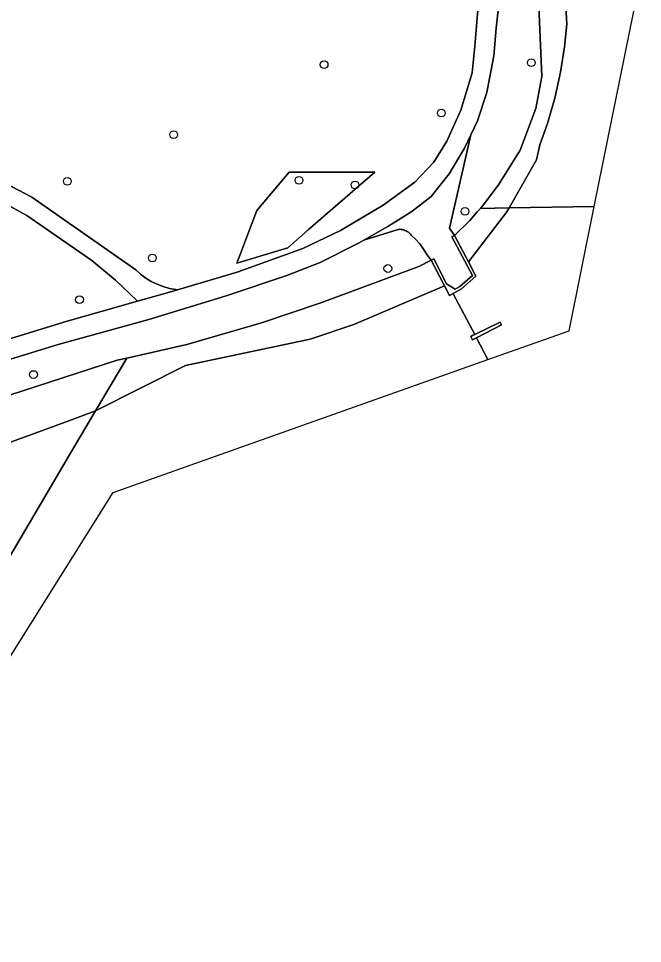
# Model space of a CAD drawing. Extents: x 158031 to 159244, y 380104 to 381214.
# Drawn here: x 159165 to 159243.5, y 380371.4 to 380487.8 of the extents above; entities that cross this region are included whole.
import ezdxf

# ---------------------------------------------------------------- set-up
doc = ezdxf.new("R2010")
doc.units = 0
for name, color, linetype in [('IMGEO_Boom', 7, 'Continuous'), ('IMGEO_Fietspad_gesloten', 7, 'Continuous'), ('IMGEO_Groenvoorziening', 7, 'Continuous'), ('IMGEO_Kademuur', 7, 'Continuous'), ('IMGEO_Oever', 7, 'Continuous'), ('IMGEO_Stuw', 7, 'Continuous'), ('IMGEO_Voetpad_halfverhard', 7, 'Continuous'), ('IMGEO_Waterloop', 7, 'Continuous')]:
    doc.layers.add(name, color=color, linetype=linetype)

msp = doc.modelspace()

# ---------------------------------------------------------------- linework, layer by layer
at = {"layer": 'IMGEO_Boom'}
for centre in [(159203.44, 380482.04), (159229.52, 380482.29), (159218.19, 380475.95), (159184.5, 380473.23), (159171.11, 380467.36), (159200.28, 380467.48), (159207.34, 380466.9), (159221.17, 380463.59), (159181.81, 380457.7), (159211.47, 380456.39), (159172.65, 380452.47), (159166.86, 380443.04)]:
    msp.add_circle(centre, 0.489, dxfattribs=at)
at = {"layer": 'IMGEO_Fietspad_gesloten'}
for points in [[(159156.81, 380442.78), (159169.96, 380446.82), (159181.38, 380449.96), (159191.13, 380452.93), (159198.73, 380455.5), (159202.93, 380457.16), (159207.75, 380459.59), (159208.43, 380459.97), (159211.45, 380461.66), (159214.5, 380463.55), (159216.93, 380465.43), (159219.2, 380468.3), (159221.12, 380471.52), (159221.93, 380473.22), (159222.74, 380474.95), (159223.91, 380478.55), (159224.81, 380483.17), (159225.11, 380486.62), (159225.52, 380490.42)], [(159222.85, 380489.38), (159222.4, 380484.37), (159222.07, 380481), (159220.67, 380476.33), (159218.87, 380472.42), (159217.27, 380469.78), (159214.87, 380467.24), (159210.89, 380464.35), (159205.51, 380461.19), (159200.75, 380458.91), (159192.48, 380455.94), (159184.97, 380453.71), (159183.98, 380453.42), (159179.95, 380452.28), (159171.08, 380449.75), (159163.57, 380447.45)]]:
    msp.add_lwpolyline(points, dxfattribs=at)
at = {"layer": 'IMGEO_Groenvoorziening'}
for points in [[(159230.15, 380495.66), (159228.42, 380494.95), (159227.24, 380493.83), (159226.43, 380492.48), (159225.52, 380490.42), (159225.11, 380486.62), (159224.81, 380483.17), (159223.91, 380478.55), (159222.74, 380474.95), (159221.93, 380473.22), (159219.21, 380461.48), (159219.85, 380460.55), (159221.79, 380462.43), (159222.73, 380463.5), (159223.12, 380463.95), (159223.46, 380464.34), (159225.4, 380466.93), (159228.11, 380471.26), (159230.11, 380476.52), (159230.86, 380480.54), (159230.23, 380495.39)], [(159221.93, 380473.22), (159221.12, 380471.52), (159219.2, 380468.3), (159216.93, 380465.43), (159214.5, 380463.55), (159211.45, 380461.66), (159208.43, 380459.97), (159212.76, 380461.31), (159212.81, 380461.31), (159212.97, 380461.32), (159213.14, 380461.31), (159213.3, 380461.28), (159213.46, 380461.24), (159213.62, 380461.19), (159213.77, 380461.12), (159213.91, 380461.04), (159214.05, 380460.95), (159214.18, 380460.84), (159214.3, 380460.73), (159214.4, 380460.6), (159214.93, 380460.1), (159215.48, 380459.48), (159215.97, 380458.82), (159216.4, 380458.12), (159216.93, 380457.45), (159217.24, 380457.61), (159218.86, 380454.46), (159219.96, 380453.79), (159220.54, 380454.11), (159222.11, 380455.5), (159219.54, 380460.39), (159219.85, 380460.55), (159219.21, 380461.48)], [(159192.46, 380457.04), (159198.86, 380459.01), (159201.45, 380461.25), (159209.84, 380468.5), (159199.06, 380468.5), (159194.99, 380463.68), (159192.88, 380458.15)], [(159192.88, 380458.15), (159194.99, 380463.68), (159199.06, 380468.5), (159209.84, 380468.5), (159201.45, 380461.25), (159198.86, 380459.01), (159192.46, 380457.04)]]:
    msp.add_lwpolyline(points, close=True, dxfattribs=at)
for points in [[(159163.28, 380467.12), (159166.64, 380465.35), (159179.72, 380456.21), (159180.33, 380455.67), (159180.99, 380455.19), (159181.69, 380454.76), (159182.42, 380454.4), (159183.19, 380454.11), (159183.97, 380453.89), (159184.78, 380453.73), (159184.97, 380453.71), (159192.48, 380455.94), (159200.75, 380458.91), (159205.51, 380461.19), (159210.89, 380464.35), (159214.87, 380467.24), (159217.27, 380469.78), (159218.87, 380472.42), (159220.67, 380476.33), (159222.07, 380481), (159222.4, 380484.37), (159222.85, 380489.38)], [(159163.57, 380447.45), (159171.08, 380449.75), (159179.95, 380452.28), (159178.89, 380453.29), (159177.18, 380454.92), (159174.22, 380457.4), (159166.04, 380463.04), (159163.11, 380464.65)], [(159136.68, 380431.63), (159177.37, 380444.85), (159178.59, 380445.12), (159186.14, 380446.84), (159195.58, 380449.54), (159203.04, 380452.05), (159215.38, 380456.66), (159216.93, 380457.45), (159216.4, 380458.12), (159215.97, 380458.82), (159215.48, 380459.48), (159214.93, 380460.1), (159214.4, 380460.6), (159214.3, 380460.73), (159214.18, 380460.84), (159214.05, 380460.95), (159213.91, 380461.04), (159213.77, 380461.12), (159213.62, 380461.19), (159213.46, 380461.24), (159213.3, 380461.28), (159213.14, 380461.31), (159212.97, 380461.32), (159212.81, 380461.31), (159212.76, 380461.31), (159208.43, 380459.97), (159207.75, 380459.59), (159202.93, 380457.16), (159198.73, 380455.5), (159191.13, 380452.93), (159181.38, 380449.96), (159169.96, 380446.82), (159156.81, 380442.78)]]:
    msp.add_lwpolyline(points, dxfattribs=at)
at = {"layer": 'IMGEO_Kademuur'}
for points in [[(159221.6, 380457.21), (159219.85, 380460.55), (159219.54, 380460.39), (159222.11, 380455.5), (159220.54, 380454.11), (159219.96, 380453.79), (159218.86, 380454.46), (159217.24, 380457.61), (159216.93, 380457.45), (159218.6, 380454.2), (159219.23, 380452.99), (159219.67, 380453.23), (159220.75, 380453.82), (159222.54, 380455.42)], [(159221.91, 380447.85), (159222.12, 380447.41), (159222.62, 380447.67), (159225.79, 380449.32), (159225.62, 380449.64), (159222.4, 380448.09), (159222.12, 380447.95)]]:
    msp.add_lwpolyline(points, close=True, dxfattribs=at)
at = {"layer": 'IMGEO_Oever'}
for points in [[(159230.23, 380495.39), (159230.86, 380480.54), (159230.11, 380476.52), (159228.11, 380471.26), (159225.4, 380466.93), (159223.46, 380464.34), (159223.12, 380463.95)], [(159223.12, 380463.95), (159226.73, 380464.02), (159230.18, 380470.07), (159230.6, 380471.94), (159231.58, 380474.62), (159232.48, 380477.84), (159233.21, 380481.11), (159233.69, 380484.27), (159233.99, 380487.15), (159233.7, 380492.38)], [(159026.18, 380385.17), (159030.28, 380387.42), (159036.61, 380391), (159048.6, 380395.27), (159056.09, 380399.02), (159075.17, 380405.58), (159113.83, 380416.89), (159131.27, 380423.11), (159152.01, 380430.18), (159171.29, 380437.23), (159174.68, 380438.47), (159178.59, 380445.12), (159177.37, 380444.85), (159136.68, 380431.63), (159060.03, 380405.47), (159044.84, 380400.02), (159014.45, 380389.11)]]:
    msp.add_lwpolyline(points, dxfattribs=at)
for points in [[(159226.45, 380463.53), (159226.46, 380463.54), (159226.73, 380464.02), (159223.12, 380463.95), (159222.73, 380463.5), (159221.79, 380462.43), (159219.85, 380460.55), (159221.6, 380457.21)], [(159178.59, 380445.12), (159174.68, 380438.47), (159186.01, 380444.2), (159201.68, 380447.49), (159207.18, 380449.34), (159218.6, 380454.2), (159216.93, 380457.45), (159215.38, 380456.66), (159203.04, 380452.05), (159195.58, 380449.54), (159186.14, 380446.84)]]:
    msp.add_lwpolyline(points, close=True, dxfattribs=at)
at = {"layer": 'IMGEO_Stuw'}
for points in [[(159222.4, 380448.09), (159219.69, 380453.2)], [(159224.06, 380444.92), (159222.62, 380447.67)]]:
    msp.add_lwpolyline(points, dxfattribs=at)
at = {"layer": 'IMGEO_Voetpad_halfverhard'}
msp.add_lwpolyline([(159163.11, 380464.65), (159166.04, 380463.04), (159174.22, 380457.4), (159177.18, 380454.92), (159178.89, 380453.29), (159179.95, 380452.28), (159183.98, 380453.42), (159184.97, 380453.71), (159184.78, 380453.73), (159183.97, 380453.89), (159183.19, 380454.11), (159182.42, 380454.4), (159181.69, 380454.76), (159180.99, 380455.19), (159180.33, 380455.67), (159179.72, 380456.21), (159166.64, 380465.35), (159163.28, 380467.12)], dxfattribs=at)
at = {"layer": 'IMGEO_Waterloop'}
for points in [[(159233.7, 380492.38), (159233.99, 380487.15), (159233.69, 380484.27), (159233.21, 380481.11), (159232.48, 380477.84), (159231.58, 380474.62), (159230.6, 380471.94), (159230.18, 380470.07), (159226.73, 380464.02), (159237.45, 380464.21), (159243.52, 380494.19)], [(159224.06, 380444.92), (159222.62, 380447.67), (159222.12, 380447.41), (159221.91, 380447.85), (159222.12, 380447.95), (159222.4, 380448.09), (159219.69, 380453.2), (159219.67, 380453.23), (159219.23, 380452.99), (159218.6, 380454.2), (159207.18, 380449.34), (159201.68, 380447.49), (159186.01, 380444.2), (159174.68, 380438.47), (159172.12, 380434.15), (159160.06, 380413.73)], [(159061.27, 380384.32), (159044.15, 380388.95), (159034.99, 380378.06), (159037.01, 380378.33), (159125.64, 380371.45), (159146.59, 380379.96), (159176.88, 380428.2), (159224.06, 380444.92)], [(159160.06, 380413.73), (159172.12, 380434.15), (159174.68, 380438.47), (159171.29, 380437.23), (159152.01, 380430.18), (159131.27, 380423.11), (159113.83, 380416.89), (159075.17, 380405.58), (159056.09, 380399.02), (159048.6, 380395.27), (159036.61, 380391)]]:
    msp.add_lwpolyline(points, dxfattribs=at)
msp.add_lwpolyline([(159224.06, 380444.92), (159234.27, 380448.54), (159237.45, 380464.21), (159226.73, 380464.02), (159226.46, 380463.54), (159226.45, 380463.53), (159221.6, 380457.21), (159222.54, 380455.42), (159220.75, 380453.82), (159219.67, 380453.23), (159219.69, 380453.2), (159222.4, 380448.09), (159225.62, 380449.64), (159225.79, 380449.32), (159222.62, 380447.67)], close=True, dxfattribs=at)

doc.saveas('drawing.dxf')
